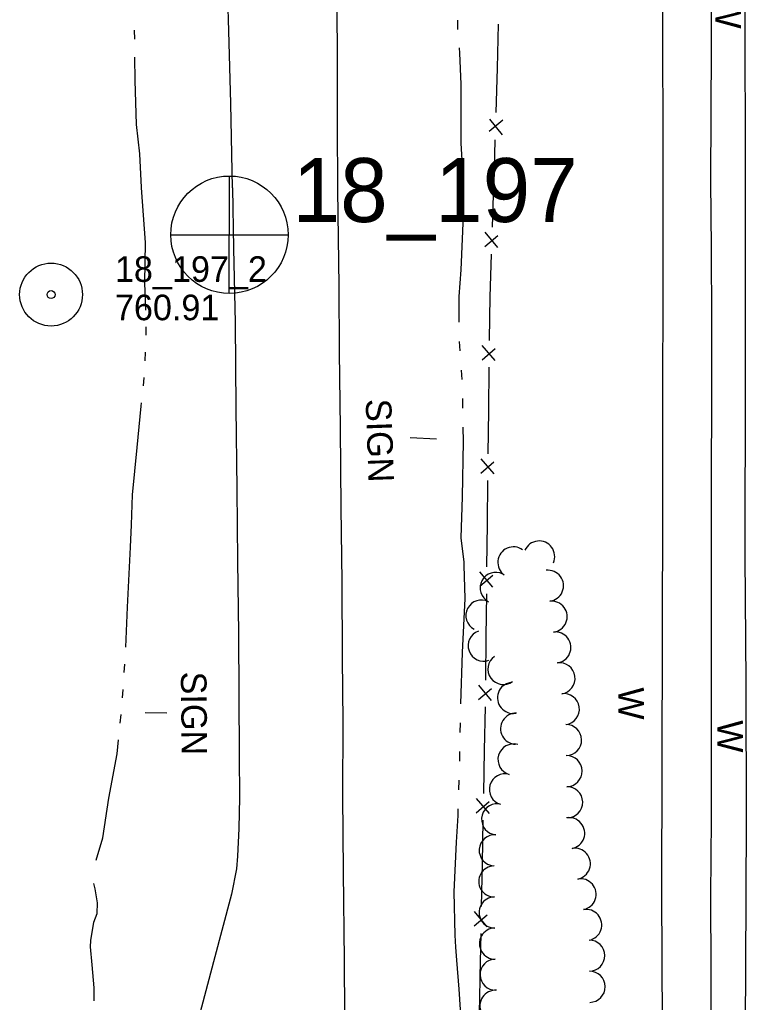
# Model space of a CAD drawing. Extents: x 589250 to 1188077, y 162953 to 363065.
# Drawn here: x 593796.6 to 593967.2, y 185762.9 to 185993.5 of the extents above; entities that cross this region are included whole.
import ezdxf

# ---------------------------------------------------------------- set-up
doc = ezdxf.new("R2010")
doc.units = 0
for name, color, linetype in [('E_FEN_P', 7, 'Continuous'), ('E_LAND_TreeLine_P', 7, 'Continuous'), ('E_MAP_PassPoints', 7, 'Continuous'), ('E_MAP_PhotoCenter', 7, 'Continuous'), ('E_RDWY', 7, 'Continuous'), ('E_SGN', 7, 'Continuous'), ('E_SGN_Text', 7, 'Continuous'), ('E_WAL', 7, 'Continuous'), ('E_WAL_Text', 7, 'Continuous'), ('E_WTR_FlowLine', 7, 'Continuous')]:
    doc.layers.add(name, color=color, linetype=linetype)

msp = doc.modelspace()

# ---------------------------------------------------------------- linework, layer by layer
at = {"layer": 'E_FEN_P'}
for p, q in [((593908.96, 185992.41), (593908.67, 185982.05)), ((593908.67, 185982.05), (593908.37, 185971.68)), ((593910.01, 185969.88), (593906.86, 185967.25)), ((593906.88, 185970.13), (593909.92, 185966.43)), ((593908.19, 185965.27), (593907.89, 185954.9)), ((593907.59, 185944.76), (593907.89, 185954.9)), ((593905.8, 185940.26), (593908.89, 185942.82)), ((593908.87, 185940), (593905.9, 185943.63)), ((593907.09, 185928.34), (593907.4, 185938.48)), ((593906.95, 185923.61), (593907.09, 185928.34)), ((593906.89, 185918.2), (593906.95, 185923.61)), ((593905.19, 185913.66), (593908.23, 185916.29)), ((593908.26, 185913.46), (593905.22, 185917.03)), ((593906.72, 185901.77), (593906.83, 185911.92)), ((593906.61, 185891.63), (593906.72, 185901.77)), ((593904.9, 185887.09), (593907.94, 185889.71)), ((593907.98, 185886.89), (593904.94, 185890.46)), ((593906.43, 185875.2), (593906.54, 185885.35)), ((593906.32, 185865.06), (593906.43, 185875.2)), ((593904.61, 185860.52), (593907.66, 185863.14)), ((593907.69, 185860.32), (593904.65, 185863.89)), ((593906.14, 185848.63), (593906.25, 185858.78)), ((593906.03, 185838.49), (593906.14, 185848.63)), ((593904.3, 185833.96), (593907.37, 185836.56)), ((593907.38, 185833.74), (593904.37, 185837.33)), ((593905.73, 185822.06), (593905.93, 185832.21)), ((593905.54, 185811.92), (593905.73, 185822.06)), ((593903.8, 185807.39), (593906.86, 185809.99)), ((593906.87, 185807.17), (593903.86, 185810.76)), ((593905.23, 185795.49), (593905.42, 185805.64)), ((593905.04, 185785.35), (593905.23, 185795.49)), ((593903.3, 185780.82), (593906.36, 185783.43)), ((593906.37, 185780.61), (593903.36, 185784.2)), ((593904.73, 185768.93), (593904.92, 185779.07)), ((593904.63, 185763.46), (593904.73, 185768.93)), ((593904.52, 185758.78), (593904.63, 185763.46))]:
    msp.add_line(p, q, dxfattribs=at)
at = {"layer": 'E_LAND_TreeLine_P'}
for centre, start, end in [((593918.57, 185867.51), 336.4172, 156.4172), ((593912.52, 185866.12), 53.9024, 233.9024), ((593908.37, 185860.14), 62.5831, 242.5831), ((593920.65, 185860.64), 276.7405, 96.7405), ((593905.01, 185853.66), 62.5831, 242.5831), ((593921.51, 185853.39), 276.7405, 96.7405), ((593905.55, 185846.59), 109.832, 289.832), ((593922.37, 185846.15), 276.7405, 96.7405), ((593910.19, 185841.11), 125.9262, 305.9262), ((593923.36, 185838.92), 277.9236, 97.9236), ((593912.43, 185834.34), 99.8897, 279.8897), ((593924.37, 185831.7), 278.0269, 98.0269), ((593913.15, 185827.11), 88.3394, 268.3394), ((593924.89, 185824.44), 270.9742, 90.9742), ((593912.54, 185819.88), 73.9454, 253.9454), ((593925.01, 185817.14), 270.9742, 90.9742), ((593910.52, 185812.87), 73.9454, 253.9454), ((593925.14, 185809.85), 271.0102, 91.0102), ((593908.69, 185805.83), 85.6862, 265.6862), ((593925.62, 185802.59), 280.5227, 100.5227), ((593908.14, 185798.56), 85.6862, 265.6862), ((593926.95, 185795.42), 280.5227, 100.5227), ((593908.03, 185791.27), 90.6716, 270.6716), ((593928.29, 185788.25), 280.5227, 100.5227), ((593908.12, 185783.97), 90.6716, 270.6716), ((593929.62, 185781.07), 280.5227, 100.5227), ((593908.2, 185776.68), 90.6716, 270.6716), ((593930.33, 185773.84), 270.6948, 90.6948), ((593908.33, 185769.39), 91.0359, 271.0359), ((593930.42, 185766.55), 270.6948, 90.6948), ((593908.31, 185762.1), 86.107, 266.107)]:
    msp.add_arc(centre, 3.65, start, end, dxfattribs=at)
at = {"layer": 'E_MAP_PassPoints'}
for radius in [7.38, 7.38, 0.945, 0.945]:
    msp.add_circle((593803.94, 185928.95), radius, dxfattribs=at)
at = {"layer": 'E_MAP_PhotoCenter'}
for p, q in [((593845.78, 185956.8), (593845.71, 185929.39)), ((593845.78, 185956.8), (593845.71, 185929.39)), ((593832.09, 185942.99), (593859.55, 185942.98)), ((593832.09, 185942.99), (593859.55, 185942.98))]:
    msp.add_line(p, q, dxfattribs=at)
msp.add_circle((593845.83, 185943), 13.78, dxfattribs=at)
msp.add_circle((593845.83, 185943), 13.78, dxfattribs=at)
at = {"layer": 'E_RDWY'}
for p, q in [((593845.71, 185990.82), (593845.04, 186010.36)), ((593958.97, 186005.1), (593958.95, 185987.23)), ((593871.23, 185987.56), (593870.98, 186001.9)), ((593846.18, 185973.83), (593845.71, 185990.82)), ((593871.24, 185969.11), (593871.23, 185987.56)), ((593958.95, 185987.23), (593958.8, 185955.58)), ((593846.54, 185954.02), (593846.18, 185973.83)), ((593871.29, 185953.46), (593871.24, 185969.11)), ((593958.8, 185955.58), (593958.93, 185939.82)), ((593846.54, 185954.02), (593846.81, 185939.8)), ((593871.64, 185931), (593871.29, 185953.46)), ((593846.81, 185939.8), (593847.16, 185922.33)), ((593958.93, 185939.82), (593959.04, 185922.61)), ((593871.7, 185915.55), (593871.64, 185931)), ((593847.16, 185922.33), (593847.36, 185902.36)), ((593959.04, 185922.61), (593959.03, 185903.81)), ((593871.89, 185897.6), (593871.7, 185915.55)), ((593847.36, 185902.36), (593847.61, 185883.27)), ((593959.03, 185903.81), (593958.96, 185886.7)), ((593872.05, 185878.92), (593871.89, 185897.6)), ((593958.96, 185886.7), (593958.97, 185868.38)), ((593847.61, 185883.27), (593847.7, 185866.42)), ((593872.28, 185861.61), (593872.05, 185878.92)), ((593958.97, 185868.38), (593959, 185843.47)), ((593847.7, 185866.42), (593847.93, 185849.41)), ((593872.42, 185843.74), (593872.28, 185861.61)), ((593847.93, 185849.41), (593848.04, 185834.97)), ((593872.52, 185828.64), (593872.42, 185843.74)), ((593959, 185843.47), (593959, 185825.18)), ((593848.04, 185834.97), (593848.08, 185820.8)), ((593872.47, 185811.46), (593872.52, 185828.64)), ((593959, 185825.18), (593958.94, 185805.94)), ((593848.08, 185820.8), (593848.16, 185810.97)), ((593848.16, 185810.97), (593848.01, 185803.72)), ((593872.61, 185793.49), (593872.47, 185811.46)), ((593958.94, 185805.94), (593958.8, 185787.8)), ((593848.01, 185803.72), (593847.75, 185797.16)), ((593847.75, 185797.16), (593847.52, 185794.2)), ((593847.52, 185794.2), (593846.28, 185788.25)), ((593872.87, 185772.73), (593872.61, 185793.49)), ((593846.28, 185788.25), (593842.06, 185772.42)), ((593958.8, 185787.8), (593958.9, 185770.34)), ((593842.06, 185772.42), (593838.15, 185757.55)), ((593872.95, 185760.11), (593872.87, 185772.73)), ((593958.9, 185770.34), (593958.87, 185748.98))]:
    msp.add_line(p, q, dxfattribs=at)
at = {"layer": 'E_SGN'}
for p, q in [((593894.48, 185895.07), (593888.26, 185895.31)), ((593826.07, 185830.92), (593831.13, 185830.82))]:
    msp.add_line(p, q, dxfattribs=at)
at = {"layer": 'E_WAL'}
for p, q in [((593947.55, 186013.19), (593947.59, 185956.26)), ((593967.04, 185955.55), (593966.96, 185997.33)), ((593947.59, 185956.26), (593947.54, 185879.14)), ((593967.01, 185909.31), (593967.04, 185955.55)), ((593966.95, 185867.47), (593967.01, 185909.31)), ((593947.54, 185879.14), (593947.32, 185788.48)), ((593967.21, 185838.05), (593966.95, 185867.47)), ((593967.23, 185805.56), (593967.21, 185838.05)), ((593967.08, 185770.97), (593967.23, 185805.56)), ((593947.32, 185788.48), (593947.62, 185701.3)), ((593967.03, 185731.14), (593967.08, 185770.97))]:
    msp.add_line(p, q, dxfattribs=at)
at = {"layer": 'E_WTR_FlowLine'}
for p, q in [((593899.5, 185991.17), (593899.45, 185993.35)), ((593823.59, 185988.88), (593823.56, 185990.99)), ((593899.97, 185985.62), (593899.87, 185986.82)), ((593900.27, 185978.34), (593899.97, 185985.62)), ((593823.73, 185979.21), (593823.65, 185984.65)), ((593824, 185968.9), (593823.73, 185979.21)), ((593900.23, 185967.89), (593900.27, 185978.34)), ((593824.76, 185962), (593824, 185968.9)), ((593900.23, 185964.5), (593900.23, 185967.89)), ((593900.82, 185955.17), (593900.23, 185964.5)), ((593825.15, 185954.05), (593824.76, 185962)), ((593826.12, 185941.14), (593825.15, 185954.04)), ((593900.8, 185947.48), (593900.82, 185955.17)), ((593900.24, 185934.74), (593900.8, 185947.48)), ((593825.98, 185931.73), (593826.12, 185941.14)), ((593899.8, 185928.47), (593900.24, 185934.74)), ((593826.19, 185925.34), (593825.98, 185931.73)), ((593899.81, 185922.45), (593899.8, 185928.47)), ((593826.24, 185919.4), (593826.3, 185921.38)), ((593900.01, 185915.73), (593899.86, 185917.97)), ((593826.07, 185913.45), (593826.13, 185915.43)), ((593825.62, 185907.52), (593825.83, 185909.5)), ((593900.45, 185909.02), (593900.3, 185911.26)), ((593900.65, 185902.3), (593900.61, 185904.54)), ((593824.14, 185893.05), (593825.12, 185902.79)), ((593825.12, 185902.79), (593825.2, 185903.58)), ((593900.81, 185894.52), (593900.74, 185897.82)), ((593823.05, 185881.98), (593824.14, 185893.05)), ((593900.54, 185881.47), (593900.81, 185894.52)), ((593822.8, 185874.94), (593823.05, 185881.98)), ((593900.27, 185871.92), (593900.54, 185881.47)), ((593822.61, 185869.68), (593822.8, 185874.94)), ((593900.97, 185866.21), (593900.27, 185871.92)), ((593821.9, 185855.6), (593822.61, 185869.68)), ((593900.99, 185865.39), (593900.97, 185866.21)), ((593901.2, 185857.66), (593900.99, 185865.39)), ((593900.54, 185844.98), (593901.2, 185857.66)), ((593821.47, 185846.22), (593821.9, 185855.6)), ((593900.19, 185832.94), (593900.54, 185844.98)), ((593821.13, 185840.28), (593821.26, 185842.26)), ((593820.73, 185834.35), (593820.87, 185836.33)), ((593820.18, 185828.43), (593820.37, 185830.4)), ((593900.05, 185826.22), (593900.1, 185828.46)), ((593819.46, 185821.21), (593819.79, 185824.48)), ((593899.92, 185819.5), (593899.96, 185821.74)), ((593817.51, 185810.81), (593819.46, 185821.21)), ((593899.73, 185812.78), (593899.8, 185815.02)), ((593816.07, 185801.52), (593817.51, 185810.81)), ((593899.53, 185806.74), (593899.58, 185808.3)), ((593899.15, 185800.51), (593899.53, 185806.74)), ((593814.54, 185796.25), (593816.07, 185801.52)), ((593898.63, 185788.81), (593899.15, 185800.51)), ((593814.28, 185789.56), (593813.99, 185790.79)), ((593814.82, 185786.22), (593814.28, 185789.56)), ((593898.83, 185778.7), (593898.63, 185788.81)), ((593814.8, 185783.74), (593814.82, 185786.22)), ((593813.97, 185781.7), (593814.8, 185783.74)), ((593813.3, 185777.44), (593813.97, 185781.7)), ((593899.03, 185775.84), (593898.83, 185778.7)), ((593813.24, 185775.95), (593813.3, 185777.44)), ((593813.62, 185771.67), (593813.24, 185775.95)), ((593899.24, 185772.76), (593899.03, 185775.83)), ((593814.1, 185766.32), (593813.62, 185771.67)), ((593899.76, 185765.98), (593899.24, 185772.76)), ((593814.09, 185763.22), (593814.1, 185766.32)), ((593900.35, 185757.53), (593899.76, 185765.98))]:
    msp.add_line(p, q, dxfattribs=at)

# ---------------------------------------------------------------- texts
at = {"layer": 'E_MAP_PassPoints'}
for s, p in [('18_197_2', (593818.94, 185931.94)), ('18_197_2', (593818.94, 185931.94)), ('760.91', (593818.94, 185922.94)), ('760.91', (593818.94, 185922.94))]:
    msp.add_text(s, height=6, dxfattribs=at).set_placement(p)
at = {"layer": 'E_MAP_PhotoCenter'}
msp.add_text('18_197', height=15, dxfattribs=at).set_placement((593860.68, 185945.98))
msp.add_text('18_197', height=15, dxfattribs=at).set_placement((593860.68, 185945.98))
at = {"layer": 'E_SGN_Text'}
for rotation, p in [(272.0701, (593877.81, 185904.4)), (270.5254, (593834.43, 185840.48))]:
    msp.add_text('SIGN', height=6, rotation=rotation, dxfattribs=at).set_placement(p)
at = {"layer": 'E_WAL_Text'}
for rotation, p in [(269.8152, (593959.96, 185998.95)), (270.3266, (593937.15, 185836.78)), (270.3266, (593960.4, 185829.06))]:
    msp.add_text('W', height=6, rotation=rotation, dxfattribs=at).set_placement(p)

doc.saveas('drawing.dxf')
